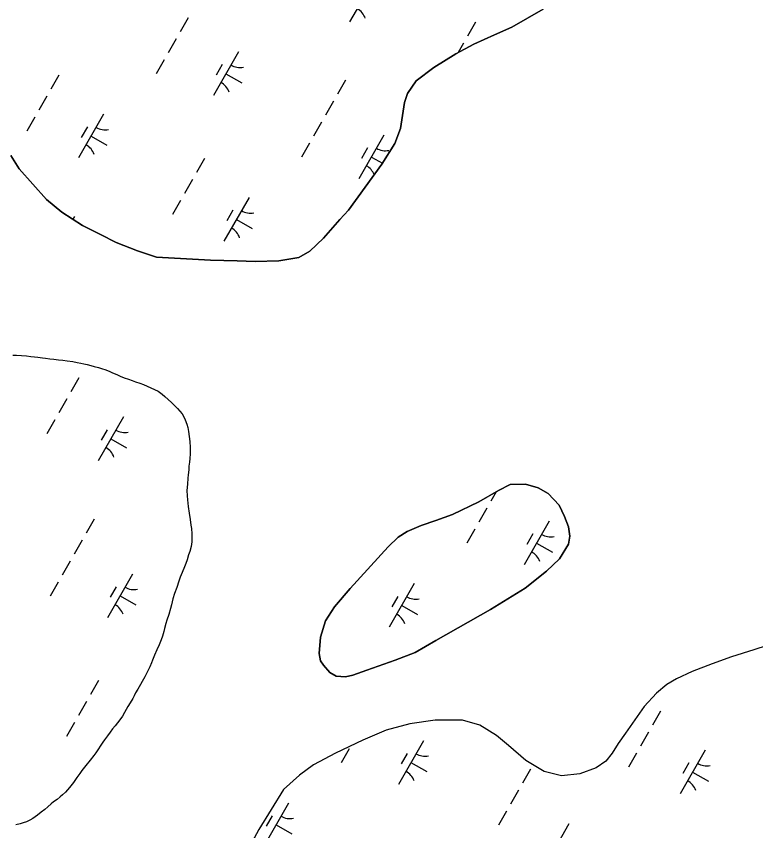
# Model space of a CAD drawing. Extents: x 3930721 to 3950824, y 220441 to 242861.
# Drawn here: x 3936946 to 3937680, y 227205 to 228013 of the extents above; entities that cross this region are included whole.
import ezdxf

# ---------------------------------------------------------------- set-up
doc = ezdxf.new("R2010")
doc.units = 0
doc.layers.add('V-TOPO-SHOR', color=7, linetype='Continuous')
doc.layers.add('V-WETL-SWMP', color=7, linetype='Continuous')

msp = doc.modelspace()

# ---------------------------------------------------------------- linework, layer by layer
at = {"layer": 'V-TOPO-SHOR'}
for points in [[(3936941, 227875.43), (3936949.29, 227862.17), (3936976.36, 227831.46), (3936991.38, 227818.98), (3937011.94, 227805.89), (3937029.73, 227796.77), (3937045.35, 227788.83), (3937066.71, 227780.69), (3937085.3, 227774.53), (3937139.12, 227771.3), (3937165.63, 227770.67), (3937183.44, 227770.25), (3937206.79, 227770.61), (3937226.58, 227774.15), (3937237.67, 227780.27), (3937251.33, 227793.31), (3937267.39, 227811.69), (3937275.91, 227821.18), (3937309.01, 227866.64), (3937321.9, 227887.2), (3937327.66, 227902.03), (3937329.65, 227915.09), (3937331.65, 227927.95), (3937334.43, 227936.65), (3937343.15, 227949.5), (3937360.78, 227962.54), (3937382.56, 227976.16), (3937400.38, 227985.63), (3937420.97, 227994.9), (3937438.2, 228002.8), (3937469.28, 228020.36)], [(3936942.73, 227677.04), (3936946.6, 227677.3), (3936951.52, 227676.94), (3936956.34, 227676.42), (3936960.56, 227675.9), (3936964.27, 227675.46), (3936967.81, 227675.11), (3936972.2, 227674.42), (3936975.21, 227674.07), (3936979.61, 227673.55), (3936983.49, 227673.2), (3936988.23, 227672.59), (3936992.53, 227672.07), (3936996.76, 227671.63), (3937002.27, 227670.76), (3937006.67, 227669.98), (3937010.37, 227669.2), (3937013.39, 227668.5), (3937016.66, 227667.72), (3937020.19, 227666.77), (3937023.73, 227665.82), (3937027.86, 227664.78), (3937030.79, 227663.91), (3937035.19, 227662.53)], [(3937035.19, 227662.53), (3937039.15, 227661.06), (3937041.82, 227659.67), (3937045.95, 227657.86), (3937049.31, 227656.3), (3937053.28, 227654.75), (3937057.5, 227653.19), (3937061.2, 227651.98), (3937064.47, 227650.77), (3937068.95, 227649.21), (3937072.4, 227647.91), (3937076.02, 227646.44), (3937079.89, 227644.8), (3937083.51, 227643.24), (3937087.21, 227641.26), (3937091.18, 227638.32), (3937093.76, 227636.16), (3937097.12, 227633.14), (3937100.3, 227630.04), (3937102.97, 227627.45), (3937106.15, 227624.25), (3937108.65, 227621.66), (3937111.06, 227618.9), (3937112.69, 227616.06), (3937113.98, 227613.12), (3937115.62, 227608.55), (3937116.47, 227605.36), (3937117.24, 227601.31), (3937117.93, 227596.48), (3937118.52, 227591.48), (3937118.86, 227585.54), (3937118.85, 227579.33), (3937118.41, 227574.59), (3937118.06, 227571.06), (3937117.63, 227567.01), (3937117.45, 227563.39), (3937117.01, 227558.39), (3937116.66, 227555.03), (3937116.14, 227549), (3937115.7, 227542.79), (3937115.78, 227537.71), (3937116.21, 227533.74), (3937116.97, 227526.93), (3937118, 227520.21), (3937118.85, 227514), (3937119.62, 227508.31), (3937120.04, 227505.12), (3937120.64, 227499.86), (3937120.64, 227496.16), (3937120.37, 227491.77), (3937119.76, 227487.2), (3937118.38, 227482.2), (3937117.34, 227479.01), (3937115.78, 227474.1), (3937114.4, 227470.4), (3937113.19, 227467.04), (3937111.02, 227461.61), (3937108.95, 227456.7), (3937107.57, 227452.91), (3937105.49, 227446.71), (3937103.41, 227440.76), (3937101.77, 227435.25), (3937100.3, 227429.48), (3937099.43, 227425.86), (3937097.52, 227419.65), (3937095.79, 227414.06), (3937094.84, 227410.95), (3937093.46, 227405.96), (3937092.59, 227402.77), (3937091.46, 227398.2), (3937090.16, 227394.5), (3937088, 227389.59), (3937085.84, 227384.68), (3937083.59, 227379.51), (3937081.61, 227374.51), (3937080.31, 227371.67), (3937078.67, 227367.88), (3937076.33, 227362.71), (3937073.91, 227357.98), (3937071.23, 227353.24), (3937069.59, 227350.4), (3937066.83, 227345.83), (3937064.58, 227341.96), (3937063.11, 227339.2), (3937061.82, 227336.45), (3937059.23, 227332.05), (3937057.07, 227328.52), (3937055.25, 227325.42), (3937053.53, 227322.49), (3937051.54, 227319.05), (3937048.95, 227315.43), (3937046.7, 227312.24), (3937044.46, 227309.32), (3937041.87, 227306.22), (3937039.37, 227303.03), (3937036.86, 227299.5), (3937033.84, 227295.54), (3937032.11, 227292.96), (3937029.44, 227289.08), (3937027.71, 227286.33), (3937025.12, 227282.45)], [(3937362.8, 227393.91), (3937416.85, 227424.79), (3937451.18, 227445.84), (3937472.49, 227462.76), (3937485.32, 227475.16), (3937494.41, 227489.74), (3937495.79, 227497.42), (3937494.23, 227506.69), (3937490.3, 227517.14), (3937484.99, 227528.18), (3937474.17, 227539.83), (3937464.32, 227545.56), (3937451.71, 227549.12), (3937436.33, 227548.75), (3937424.89, 227542.85), (3937405.36, 227531.45), (3937379.33, 227519.06), (3937362.56, 227512.97), (3937348.17, 227508.06), (3937334.36, 227502.17), (3937325.29, 227496.46), (3937315.42, 227487.02), (3937277.52, 227445.47), (3937262.12, 227427.56), (3937253.04, 227413.38), (3937248.28, 227397.42), (3937246.88, 227381.26), (3937248.25, 227373.96), (3937251.01, 227369.42), (3937257.31, 227362.32), (3937263.61, 227358.56), (3937272.87, 227357.96), (3937280.17, 227359.72), (3937294.17, 227364.44), (3937322.37, 227374.45), (3937342.09, 227382.11), (3937362.8, 227393.91)], [(3937691.44, 227388.89), (3937678.18, 227384.76), (3937656.21, 227377.66), (3937637, 227370.76), (3937617.01, 227363.27), (3937601.57, 227355.97), (3937591.87, 227350.24), (3937581.56, 227341.75), (3937569.28, 227328.51), (3937550.84, 227302.02), (3937543.71, 227291.94), (3937537.56, 227282.25), (3937531.22, 227274.14), (3937521.91, 227267.63), (3937505.48, 227261.71), (3937487.47, 227259.76), (3937470.07, 227264.14), (3937451.88, 227275.04), (3937434.88, 227289.9), (3937422.82, 227299.81), (3937406.22, 227309.93), (3937389.01, 227315.09), (3937361.9, 227314.93), (3937336.77, 227311.4), (3937313.41, 227304.9), (3937290.05, 227295.04), (3937263.13, 227282.22), (3937241.35, 227270.57), (3937227.48, 227260.3), (3937211.63, 227246.27), (3937186.85, 227206.54), (3937166.22, 227167.58)], [(3937025.12, 227282.45), (3937023.31, 227280.04), (3937019.59, 227275.39), (3937015.45, 227270.05), (3937011.48, 227264.89), (3937009.32, 227261.96), (3937006.47, 227258.17), (3937002.93, 227253.09), (3936999.04, 227248.18), (3936997.06, 227245.77), (3936994.99, 227243.36), (3936992.14, 227240.78), (3936989.72, 227238.8), (3936986.7, 227236.31), (3936983.34, 227233.81), (3936980.84, 227231.83), (3936977.56, 227229.08), (3936974.45, 227226.41), (3936971.09, 227223.57), (3936967.2, 227220.73), (3936962.72, 227217.38), (3936959.87, 227215.66), (3936956.34, 227214.11), (3936953.23, 227212.99), (3936950.21, 227212.14), (3936945.9, 227211.19)]]:
    msp.add_lwpolyline(points, dxfattribs=at)
at = {"layer": 'V-WETL-SWMP'}
for p, q in [((3937301.99, 228051.34), (3937277.14, 228007.95)), ((3937116.9, 228011.8), (3937108.94, 227997.92)), ((3937402.06, 228007.51), (3937394.11, 227993.63)), ((3937104.97, 227990.98), (3937097.02, 227977.09)), ((3937390.14, 227986.69), (3937384.78, 227977.34)), ((3937166.8, 227978.13), (3937141.95, 227934.74)), ((3937093.04, 227970.15), (3937085.09, 227956.27)), ((3937150.66, 227965.48), (3937144.69, 227955.06)), ((3936988.66, 227955.08), (3936980.71, 227941.19)), ((3937154.37, 227956.43), (3937169.99, 227947.49)), ((3937273.17, 227949.96), (3937265.21, 227936.08)), ((3936976.73, 227934.25), (3936968.78, 227920.37)), ((3937261.24, 227929.14), (3937253.29, 227915.25)), ((3936964.81, 227913.42), (3936956.85, 227899.54)), ((3937032.93, 227916.24), (3937008.08, 227872.85)), ((3937016.79, 227903.58), (3937010.83, 227893.17)), ((3937249.31, 227908.31), (3937241.36, 227894.43)), ((3937020.5, 227894.54), (3937036.12, 227885.6)), ((3937311.14, 227895.46), (3937286.29, 227852.07)), ((3937237.38, 227887.48), (3937229.43, 227873.6)), ((3937295, 227882.81), (3937289.04, 227872.4)), ((3937133, 227872.41), (3937125.05, 227858.53)), ((3937298.71, 227873.77), (3937309.58, 227867.55)), ((3937121.07, 227851.59), (3937113.12, 227837.7)), ((3937109.15, 227830.76), (3937101.2, 227816.87)), ((3937177.27, 227833.57), (3937152.42, 227790.18)), ((3937161.13, 227820.92), (3937155.17, 227810.51)), ((3937004.11, 227814.86), (3937002.43, 227811.94)), ((3937164.84, 227811.88), (3937180.46, 227802.93)), ((3936942.73, 227677.04), (3936946.6, 227677.3)), ((3936946.6, 227677.3), (3936951.52, 227676.94)), ((3936951.52, 227676.94), (3936956.34, 227676.42)), ((3936956.34, 227676.42), (3936960.56, 227675.9)), ((3936960.56, 227675.9), (3936964.27, 227675.46)), ((3936964.27, 227675.46), (3936967.8, 227675.11)), ((3936967.8, 227675.11), (3936972.2, 227674.42)), ((3936972.2, 227674.42), (3936975.21, 227674.07)), ((3936975.21, 227674.07), (3936979.61, 227673.55)), ((3936979.61, 227673.55), (3936983.49, 227673.2)), ((3936983.49, 227673.2), (3936988.23, 227672.59)), ((3936988.23, 227672.59), (3936992.54, 227672.06)), ((3936992.54, 227672.06), (3936996.76, 227671.63)), ((3936996.76, 227671.63), (3937002.27, 227670.76)), ((3937002.27, 227670.76), (3937006.67, 227669.98)), ((3937006.67, 227669.98), (3937010.37, 227669.2)), ((3937010.37, 227669.2), (3937013.39, 227668.5)), ((3937013.39, 227668.5), (3937016.66, 227667.72)), ((3937016.66, 227667.72), (3937020.2, 227666.77)), ((3937020.2, 227666.77), (3937023.73, 227665.82)), ((3937023.73, 227665.82), (3937027.86, 227664.78)), ((3937027.86, 227664.78), (3937030.79, 227663.91)), ((3937030.79, 227663.91), (3937035.19, 227662.53)), ((3937035.19, 227662.53), (3937039.15, 227661.06)), ((3937039.15, 227661.06), (3937041.82, 227659.67)), ((3937041.82, 227659.67), (3937045.95, 227657.86)), ((3937008.28, 227654.64), (3937000.33, 227640.76)), ((3937045.95, 227657.86), (3937049.31, 227656.3)), ((3937049.31, 227656.3), (3937053.27, 227654.75)), ((3937053.27, 227654.75), (3937057.5, 227653.19)), ((3937057.5, 227653.19), (3937061.2, 227651.98)), ((3937061.2, 227651.98), (3937064.47, 227650.77)), ((3937064.47, 227650.77), (3937068.95, 227649.21)), ((3937068.95, 227649.21), (3937072.4, 227647.91)), ((3937072.4, 227647.91), (3937076.02, 227646.44)), ((3937076.02, 227646.44), (3937079.89, 227644.8)), ((3937079.89, 227644.8), (3937083.51, 227643.24)), ((3937083.51, 227643.24), (3937087.21, 227641.26)), ((3937087.21, 227641.26), (3937091.18, 227638.32)), ((3937091.18, 227638.32), (3937093.76, 227636.16)), ((3937093.76, 227636.16), (3937097.12, 227633.14)), ((3936996.36, 227633.82), (3936988.4, 227619.93)), ((3937097.12, 227633.14), (3937100.3, 227630.03)), ((3937100.3, 227630.03), (3937102.97, 227627.45)), ((3937102.97, 227627.45), (3937106.15, 227624.25)), ((3937106.15, 227624.25), (3937108.65, 227621.66)), ((3937108.65, 227621.66), (3937111.06, 227618.9)), ((3937111.06, 227618.9), (3937112.69, 227616.06)), ((3936984.43, 227612.99), (3936976.48, 227599.11)), ((3937052.55, 227615.8), (3937027.7, 227572.41)), ((3937112.69, 227616.06), (3937113.98, 227613.12)), ((3937113.98, 227613.12), (3937115.61, 227608.55)), ((3937036.41, 227603.15), (3937030.45, 227592.74)), ((3937115.61, 227608.55), (3937116.47, 227605.36)), ((3937116.47, 227605.36), (3937117.24, 227601.31)), ((3937040.13, 227594.11), (3937055.75, 227585.16)), ((3937117.24, 227601.31), (3937117.93, 227596.48)), ((3937117.93, 227596.48), (3937118.52, 227591.49)), ((3937118.52, 227591.49), (3937118.86, 227585.54)), ((3937118.85, 227579.33), (3937118.41, 227574.59)), ((3937118.86, 227585.54), (3937118.85, 227579.33)), ((3937118.06, 227571.06), (3937117.63, 227567.01)), ((3937118.41, 227574.59), (3937118.06, 227571.06)), ((3937117.45, 227563.39), (3937117.01, 227558.39)), ((3937117.63, 227567.01), (3937117.45, 227563.39)), ((3937116.66, 227555.03), (3937116.14, 227549)), ((3937117.01, 227558.39), (3937116.66, 227555.03)), ((3937116.14, 227549), (3937115.7, 227542.79)), ((3937115.7, 227542.79), (3937115.78, 227537.71)), ((3937115.78, 227537.71), (3937116.21, 227533.74)), ((3937422.62, 227541.52), (3937417.25, 227532.15)), ((3937116.21, 227533.74), (3937116.97, 227526.93)), ((3937116.97, 227526.93), (3937118, 227520.21)), ((3937413.27, 227525.21), (3937405.32, 227511.32)), ((3937023.73, 227514.43), (3937015.78, 227500.54)), ((3937118, 227520.21), (3937118.85, 227514)), ((3937118.85, 227514), (3937119.62, 227508.31)), ((3937119.62, 227508.31), (3937120.04, 227505.12)), ((3937475.1, 227512.36), (3937450.25, 227468.97)), ((3937120.04, 227505.12), (3937120.64, 227499.86)), ((3937120.64, 227499.86), (3937120.64, 227496.16)), ((3937401.35, 227504.38), (3937393.4, 227490.5)), ((3937458.96, 227499.71), (3937453, 227489.3)), ((3937011.8, 227493.6), (3937003.85, 227479.71)), ((3937120.37, 227491.76), (3937119.76, 227487.2)), ((3937120.64, 227496.16), (3937120.37, 227491.76)), ((3937462.68, 227490.67), (3937478.3, 227481.72)), ((3937118.38, 227482.2), (3937117.34, 227479.01)), ((3937119.76, 227487.2), (3937118.38, 227482.2)), ((3937115.78, 227474.1), (3937114.4, 227470.4)), ((3937117.34, 227479.01), (3937115.78, 227474.1)), ((3936999.87, 227472.77), (3936991.92, 227458.89)), ((3937113.19, 227467.04), (3937111.02, 227461.61)), ((3937114.4, 227470.4), (3937113.19, 227467.04)), ((3937061.7, 227459.93), (3937036.85, 227416.54)), ((3937108.95, 227456.7), (3937107.57, 227452.91)), ((3937111.02, 227461.61), (3937108.95, 227456.7)), ((3936987.95, 227451.95), (3936979.99, 227438.06)), ((3937107.57, 227452.91), (3937105.49, 227446.71)), ((3937341.23, 227450.47), (3937316.38, 227407.08)), ((3937045.56, 227447.27), (3937039.6, 227436.86)), ((3937103.41, 227440.76), (3937101.77, 227435.25)), ((3937105.49, 227446.71), (3937103.41, 227440.76)), ((3937049.27, 227438.23), (3937064.89, 227429.29)), ((3937101.77, 227435.25), (3937100.29, 227429.48)), ((3937325.1, 227437.82), (3937319.13, 227427.4)), ((3937099.43, 227425.86), (3937097.52, 227419.65)), ((3937100.29, 227429.48), (3937099.43, 227425.86)), ((3937328.81, 227428.78), (3937344.43, 227419.83)), ((3937097.52, 227419.65), (3937095.79, 227414.05)), ((3937094.84, 227410.95), (3937093.46, 227405.96)), ((3937095.79, 227414.05), (3937094.84, 227410.95)), ((3937092.59, 227402.77), (3937091.46, 227398.2)), ((3937093.46, 227405.96), (3937092.59, 227402.77)), ((3937090.17, 227394.5), (3937088, 227389.59)), ((3937091.46, 227398.2), (3937090.17, 227394.5)), ((3937085.84, 227384.68), (3937083.6, 227379.51)), ((3937088, 227389.59), (3937085.84, 227384.68)), ((3937678.18, 227384.75), (3937656.21, 227377.66)), ((3937691.44, 227388.89), (3937678.18, 227384.75)), ((3937083.6, 227379.51), (3937081.61, 227374.51)), ((3937656.21, 227377.66), (3937637, 227370.76)), ((3937078.67, 227367.88), (3937076.33, 227362.71)), ((3937080.31, 227371.67), (3937078.67, 227367.88)), ((3937081.61, 227374.51), (3937080.31, 227371.67)), ((3937637, 227370.76), (3937617.01, 227363.27)), ((3937076.33, 227362.71), (3937073.91, 227357.98)), ((3937617.01, 227363.27), (3937601.57, 227355.97)), ((3937027.91, 227354.21), (3937019.95, 227340.32)), ((3937071.23, 227353.24), (3937069.59, 227350.4)), ((3937073.91, 227357.98), (3937071.23, 227353.24)), ((3937601.57, 227355.97), (3937591.86, 227350.24)), ((3937066.83, 227345.83), (3937064.58, 227341.96)), ((3937069.59, 227350.4), (3937066.83, 227345.83)), ((3937591.86, 227350.24), (3937581.56, 227341.75)), ((3937061.82, 227336.44), (3937059.23, 227332.05)), ((3937063.12, 227339.2), (3937061.82, 227336.44)), ((3937064.58, 227341.96), (3937063.12, 227339.2)), ((3937581.56, 227341.75), (3937569.28, 227328.51)), ((3937015.98, 227333.38), (3937008.03, 227319.5)), ((3937057.07, 227328.52), (3937055.25, 227325.42)), ((3937059.23, 227332.05), (3937057.07, 227328.52)), ((3937569.28, 227328.51), (3937550.84, 227302.02)), ((3937053.53, 227322.49), (3937051.54, 227319.05)), ((3937055.25, 227325.42), (3937053.53, 227322.49)), ((3937585.65, 227323.98), (3937577.7, 227310.09)), ((3937004.05, 227312.56), (3936996.1, 227298.67)), ((3937046.7, 227312.25), (3937044.46, 227309.32)), ((3937048.95, 227315.43), (3937046.7, 227312.25)), ((3937051.54, 227319.05), (3937048.95, 227315.43)), ((3937336.77, 227311.4), (3937313.41, 227304.9)), ((3937361.9, 227314.93), (3937336.77, 227311.4)), ((3937389.01, 227315.09), (3937361.9, 227314.93)), ((3937406.22, 227309.92), (3937389.01, 227315.09)), ((3937041.87, 227306.22), (3937039.37, 227303.03)), ((3937044.46, 227309.32), (3937041.87, 227306.22)), ((3937313.41, 227304.9), (3937290.05, 227295.04)), ((3937422.82, 227299.81), (3937406.22, 227309.92)), ((3937573.72, 227303.15), (3937565.77, 227289.27)), ((3937033.84, 227295.54), (3937032.11, 227292.96)), ((3937036.86, 227299.5), (3937033.84, 227295.54)), ((3937039.37, 227303.03), (3937036.86, 227299.5)), ((3937434.88, 227289.9), (3937422.82, 227299.81)), ((3937550.84, 227302.02), (3937543.71, 227291.94)), ((3937029.44, 227289.08), (3937027.71, 227286.33)), ((3937032.11, 227292.96), (3937029.44, 227289.08)), ((3937290.05, 227295.04), (3937263.13, 227282.22)), ((3937350.38, 227294.59), (3937325.53, 227251.2)), ((3937451.88, 227275.04), (3937434.88, 227289.9)), ((3937543.71, 227291.94), (3937537.56, 227282.25)), ((3937023.31, 227280.04), (3937019.59, 227275.39)), ((3937025.12, 227282.45), (3937023.31, 227280.04)), ((3937027.71, 227286.33), (3937025.12, 227282.45)), ((3937263.13, 227282.22), (3937241.35, 227270.57)), ((3937276.63, 227286.61), (3937268.68, 227272.73)), ((3937334.25, 227281.94), (3937328.28, 227271.53)), ((3937537.56, 227282.25), (3937531.22, 227274.14)), ((3937561.8, 227282.32), (3937553.84, 227268.44)), ((3937629.92, 227285.14), (3937605.07, 227241.75)), ((3937019.59, 227275.39), (3937015.45, 227270.05)), ((3937337.96, 227272.9), (3937353.58, 227263.95)), ((3937470.07, 227264.13), (3937451.88, 227275.04)), ((3937531.22, 227274.14), (3937521.91, 227267.63)), ((3937613.78, 227272.48), (3937607.82, 227262.07)), ((3937011.48, 227264.89), (3937009.32, 227261.96)), ((3937015.45, 227270.05), (3937011.48, 227264.89)), ((3937241.35, 227270.57), (3937227.48, 227260.3)), ((3937456.75, 227266.43), (3937448.8, 227252.54)), ((3937487.47, 227259.76), (3937470.07, 227264.13)), ((3937521.91, 227267.63), (3937505.48, 227261.71)), ((3937617.49, 227263.44), (3937633.11, 227254.5)), ((3937006.47, 227258.17), (3937002.93, 227253.09)), ((3937009.32, 227261.96), (3937006.47, 227258.17)), ((3937227.48, 227260.3), (3937211.63, 227246.27)), ((3937505.48, 227261.71), (3937487.47, 227259.76)), ((3936999.04, 227248.18), (3936997.06, 227245.77)), ((3937002.93, 227253.09), (3936999.04, 227248.18)), ((3936989.72, 227238.8), (3936986.7, 227236.31)), ((3936992.14, 227240.78), (3936989.72, 227238.8)), ((3936994.99, 227243.36), (3936992.14, 227240.78)), ((3936997.06, 227245.77), (3936994.99, 227243.36)), ((3937211.63, 227246.27), (3937186.85, 227206.53)), ((3937444.83, 227245.6), (3937436.87, 227231.72)), ((3936980.84, 227231.83), (3936977.56, 227229.08)), ((3936983.34, 227233.81), (3936980.84, 227231.83)), ((3936986.7, 227236.31), (3936983.34, 227233.81)), ((3937216.52, 227232.7), (3937191.67, 227189.31)), ((3936971.09, 227223.57), (3936967.2, 227220.73)), ((3936974.45, 227226.41), (3936971.09, 227223.57)), ((3936977.56, 227229.08), (3936974.45, 227226.41)), ((3937432.9, 227224.77), (3937424.95, 227210.89)), ((3936959.87, 227215.66), (3936956.34, 227214.11)), ((3936962.72, 227217.38), (3936959.87, 227215.66)), ((3936967.2, 227220.73), (3936962.72, 227217.38)), ((3937200.38, 227220.05), (3937194.41, 227209.63)), ((3936950.21, 227212.14), (3936945.9, 227211.19)), ((3936953.23, 227212.99), (3936950.21, 227212.14)), ((3936956.34, 227214.11), (3936953.23, 227212.99)), ((3937186.85, 227206.53), (3937166.22, 227167.58)), ((3937204.09, 227211.01), (3937219.71, 227202.06)), ((3937494.73, 227211.93), (3937469.88, 227168.54))]:
    msp.add_line(p, q, dxfattribs=at)
msp.add_lwpolyline([(3937469.28, 228020.36), (3937438.2, 228002.8), (3937420.97, 227994.9), (3937400.38, 227985.63), (3937382.56, 227976.16), (3937360.78, 227962.53), (3937343.15, 227949.5), (3937334.43, 227936.65), (3937331.65, 227927.95), (3937329.65, 227915.09), (3937327.66, 227902.03), (3937321.9, 227887.2), (3937309.01, 227866.64), (3937275.91, 227821.18), (3937267.39, 227811.69), (3937251.33, 227793.31), (3937237.67, 227780.27), (3937226.58, 227774.15), (3937206.79, 227770.61), (3937183.44, 227770.25), (3937165.63, 227770.67), (3937139.12, 227771.3), (3937085.3, 227774.53), (3937066.71, 227780.69), (3937045.35, 227788.83), (3937029.73, 227796.77), (3937011.94, 227805.89), (3936991.38, 227818.98), (3936976.36, 227831.46), (3936949.29, 227862.17), (3936941, 227875.43)], dxfattribs=at)
msp.add_lwpolyline([(3937362.8, 227393.91), (3937342.09, 227382.11), (3937322.37, 227374.45), (3937294.17, 227364.44), (3937280.17, 227359.73), (3937272.87, 227357.96), (3937263.61, 227358.56), (3937257.31, 227362.32), (3937251.01, 227369.42), (3937248.25, 227373.96), (3937246.88, 227381.25), (3937248.28, 227397.42), (3937253.04, 227413.38), (3937262.12, 227427.56), (3937277.52, 227445.47), (3937315.42, 227487.02), (3937325.29, 227496.46), (3937334.36, 227502.17), (3937348.17, 227508.06), (3937362.56, 227512.97), (3937379.33, 227519.06), (3937405.36, 227531.44), (3937424.89, 227542.85), (3937436.33, 227548.75), (3937451.71, 227549.12), (3937464.32, 227545.56), (3937474.17, 227539.83), (3937484.99, 227528.18), (3937490.3, 227517.14), (3937494.23, 227506.69), (3937495.79, 227497.42), (3937494.4, 227489.74), (3937485.32, 227475.16), (3937472.49, 227462.76), (3937451.18, 227445.84), (3937416.85, 227424.79)], close=True, dxfattribs=at)
for centre, start, end in [((3937276.04, 228005.56), 19.42788, 60.97154), ((3937168.3, 227980.29), 239.42788, 280.97154), ((3937140.85, 227932.35), 19.42788, 60.97154), ((3937034.44, 227918.39), 239.42788, 280.97154), ((3937006.98, 227870.46), 19.42788, 60.97154), ((3937312.65, 227897.62), 239.42788, 280.97154), ((3937285.19, 227849.68), 22.19168, 60.97154), ((3937178.78, 227835.73), 239.42788, 280.97154), ((3937151.32, 227787.79), 19.42788, 60.97154), ((3937054.06, 227617.96), 239.42788, 280.97154), ((3937026.6, 227570.02), 19.42788, 60.97154), ((3937476.61, 227514.52), 239.42788, 280.97154), ((3937449.16, 227466.58), 19.42788, 60.97154), ((3937063.21, 227462.08), 239.42788, 280.97154), ((3937342.74, 227452.63), 239.42788, 280.97154), ((3937035.75, 227414.14), 19.42788, 60.97154), ((3937315.29, 227404.69), 19.42788, 60.97154), ((3937351.89, 227296.75), 239.42788, 280.97154), ((3937631.43, 227287.29), 239.42788, 280.97154), ((3937324.44, 227248.81), 19.42788, 60.97154), ((3937603.97, 227239.36), 19.42788, 60.97154), ((3937218.03, 227234.86), 239.42788, 280.97154)]:
    msp.add_arc(centre, 17.62, start, end, dxfattribs=at)

doc.saveas('drawing.dxf')
